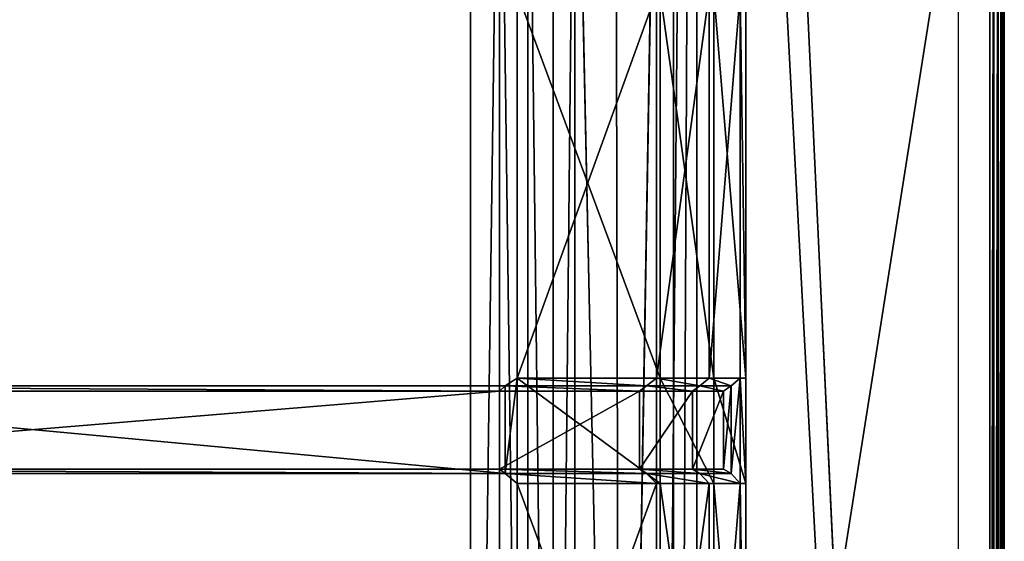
# Model space of a CAD drawing. Extents: x 0 to 31, y 0 to 21.2.
# Tile 526 of 574: x 27.4 to 31, y 10 to 11.9. Entities that reach past the tile are written whole.
import ezdxf

# ---------------------------------------------------------------- set-up
doc = ezdxf.new("R2010")
doc.units = 0
doc.header["$MEASUREMENT"] = 0
doc.layers.get('0').update_dxf_attribs({"color": 13, "linetype": 'CONTINUOUS'})
for name, color, linetype in [('CAST_IRON', 250, 'CONTINUOUS'), ('GALVANIZED_METAL', 252, 'CONTINUOUS'), ('GRATES', 250, 'CONTINUOUS')]:
    doc.layers.add(name, color=color, linetype=linetype)

# ---------------------------------------------------------------- blocks, each defined once
blk = doc.blocks.new('NGM5058UC_TRADECAD_DXF')
at = {"layer": 'CAST_IRON', "color": 0}
for p, q in [((13.553, -5.05335, -0.18725), (13.553, 2.72605, -0.18725)), ((13.553, -5.05335, -0.18725), (13.553, 2.72605, -0.18725)), ((13.6598, 2.72605, -0.17555), (13.6592, -5.05335, -0.17615)), ((13.6598, 2.72605, -0.17555), (13.6592, -5.05335, -0.17615)), ((13.7633, 2.72605, -0.14015), (13.763, -5.05335, -0.14245)), ((13.7633, 2.72605, -0.14015), (13.763, -5.05335, -0.14245)), ((13.8575, -5.05335, -0.08765), (13.8574, 2.72605, -0.08225)), ((13.8575, -5.05335, -0.08765), (13.8574, 2.72605, -0.08225)), ((13.937, 2.72605, -0.00585), (13.9366, -5.05335, -0.01605)), ((13.937, 2.72605, -0.00585), (13.9366, -5.05335, -0.01605)), ((13.937, 2.72605, -0.00585), (14.1054, -5.05335, 0.45505)), ((13.937, 2.72605, -0.00585), (14.1054, -5.05335, 0.45505)), ((14.1054, -5.05335, 0.45505), (14.0868, 2.72605, 0.45505)), ((14.1054, -5.05335, 0.45505), (14.0868, 2.72605, 0.45505)), ((14.2381, 2.72605, 0.58145), (14.1054, -5.05335, 0.45505)), ((14.2381, 2.72605, 0.58145), (14.1054, -5.05335, 0.45505)), ((14.2381, -5.05335, 0.58145), (14.2381, 2.72605, 0.58145)), ((14.2381, -5.05335, 0.58145), (14.2381, 2.72605, 0.58145)), ((15.4656, 2.72605, 0.58145), (15.4658, -5.05335, 0.58145)), ((15.4656, 2.72605, 0.58145), (15.4658, -5.05335, 0.58145)), ((15.4813, 2.72605, 0.57905), (15.4815, -5.05265, 0.57905)), ((15.4813, 2.72605, 0.57905), (15.4815, -5.05265, 0.57905)), ((15.4967, 2.72605, 0.57145), (15.4969, -5.05025, 0.57145)), ((15.4967, 2.72605, 0.57145), (15.4969, -5.05025, 0.57145)), ((15.5092, 2.72605, 0.55895), (15.5094, -5.04645, 0.55895)), ((15.5092, 2.72605, 0.55895), (15.5094, -5.04645, 0.55895)), ((15.5168, 2.72605, 0.54355), (15.517, -5.04165, 0.54355)), ((15.5168, 2.72605, 0.54355), (15.517, -5.04165, 0.54355)), ((15.5192, 2.72605, 0.30195), (15.5193, -4.96725, 0.30235)), ((15.5194, -5.03685, 0.52785), (15.5192, 2.72605, 0.52785)), ((15.5194, -5.03685, 0.52785), (15.5192, 2.72605, 0.52785))]:
    blk.add_line(p, q, dxfattribs=at)
at = {"layer": 'GALVANIZED_METAL', "color": 0}
for p, q in [((15.3501, -10.52275, 0.30935), (15.3501, 10.51755, 0.40495)), ((15.3501, -10.52275, 0.30935), (14.414, 9.47795, 0.40495)), ((15.3501, -10.52275, 0.30935), (14.414, 9.47795, 0.40495)), ((14.386, 9.23775, -1.89865), (14.2159, -9.41295, -1.89865)), ((14.386, 9.23775, -1.89865), (14.2159, -9.41295, -1.89865)), ((14.386, -9.24295, -1.89865), (14.386, 9.23775, -1.89865)), ((14.386, -9.24295, -1.89865), (14.386, 9.23775, -1.89865)), ((14.3002, -9.18675, 0.31025), (14.3002, 9.18165, 0.40415)), ((14.3002, -9.18675, 0.31025), (14.3002, 9.18165, 0.40415))]:
    blk.add_line(p, q, dxfattribs=at)
at = {"layer": 'GRATES', "color": 0}
for p, q in [((13.7239, 1.40255, 0.70725), (13.7239, -0.01775, 0.70725)), ((13.7239, -0.01775, 0.98805), (13.7239, 1.40255, 0.98805)), ((13.7239, -0.01775, 0.98805), (13.7239, 1.40255, 0.98805)), ((13.7239, 1.40255, 0.70725), (13.7239, -0.01775, 0.70725)), ((14.2384, 1.40255, 0.98805), (14.2384, -0.01775, 0.98805)), ((14.2384, 1.40255, 0.98805), (14.2384, -0.01775, 0.98805)), ((14.2508, -0.01775, 0.70725), (14.2508, 1.40255, 0.70725)), ((14.2508, -0.01775, 0.70725), (14.2508, 1.40255, 0.70725)), ((14.4324, -0.01775, 0.98805), (14.4324, 1.40255, 0.98805)), ((14.4324, -0.01775, 0.98805), (14.4324, 1.40255, 0.98805)), ((14.4495, 1.40255, 0.70725), (14.4495, -0.01775, 0.70725)), ((14.4495, 1.40255, 0.70725), (14.4495, -0.01775, 0.70725)), ((14.5466, -0.01775, 0.98805), (14.5466, 1.40255, 0.98805)), ((14.5466, -0.01775, 0.98805), (14.5466, 1.40255, 0.98805)), ((14.5665, 1.40255, 0.70725), (14.5665, -0.01775, 0.70725)), ((14.5665, 1.40255, 0.70725), (14.5665, -0.01775, 0.70725)), ((13.7239, -0.01775, 0.98805), (13.6808, -0.04535, 1.46245)), ((13.7239, -0.01775, 0.98805), (13.6808, -0.04535, 1.46245)), ((13.7239, -0.01775, 0.70725), (13.7239, -0.01775, 0.98805)), ((13.7239, -0.01775, 0.98805), (13.7239, -0.40555, 0.98805)), ((13.7239, -0.40555, 0.70725), (13.7239, -0.01775, 0.70725)), ((13.7239, -0.01775, 0.70725), (14.2508, -0.01775, 0.70725)), ((14.2384, -0.01775, 0.98805), (13.7239, -0.01775, 0.98805)), ((13.7239, -0.01775, 0.70725), (14.2508, -0.01775, 0.70725)), ((13.7239, -0.40555, 0.70725), (13.7239, -0.01775, 0.70725)), ((13.7239, -0.01775, 0.70725), (13.7239, -0.01775, 0.98805)), ((13.7239, -0.01775, 0.98805), (13.7239, -0.40555, 0.98805)), ((14.2384, -0.01775, 0.98805), (13.7239, -0.01775, 0.98805)), ((14.2384, -0.01775, 0.98805), (14.2011, -0.04535, 1.46245)), ((14.2384, -0.01775, 0.98805), (14.2011, -0.04535, 1.46245)), ((14.2384, -0.01775, 0.98805), (14.4324, -0.01775, 0.98805)), ((14.2384, -0.01775, 0.98805), (14.4324, -0.01775, 0.98805)), ((14.2508, -0.40555, 0.70725), (14.2508, -0.01775, 0.70725)), ((14.2508, -0.01775, 0.70725), (14.4495, -0.01775, 0.70725)), ((14.2508, -0.01775, 0.70725), (14.4495, -0.01775, 0.70725)), ((14.2508, -0.40555, 0.70725), (14.2508, -0.01775, 0.70725)), ((14.3974, -0.04535, 1.46245), (14.4324, -0.01775, 0.98805)), ((14.3974, -0.04535, 1.46245), (14.4324, -0.01775, 0.98805)), ((14.5466, -0.01775, 0.98805), (14.4324, -0.01775, 0.98805)), ((14.5466, -0.01775, 0.98805), (14.4324, -0.01775, 0.98805)), ((14.5665, -0.01775, 0.70725), (14.4495, -0.01775, 0.70725)), ((14.4495, -0.01775, 0.70725), (14.4495, -0.40555, 0.70725)), ((14.5665, -0.01775, 0.70725), (14.4495, -0.01775, 0.70725)), ((14.4495, -0.01775, 0.70725), (14.4495, -0.40555, 0.70725)), ((14.5129, -0.04535, 1.46245), (14.5466, -0.01775, 0.98805)), ((14.5129, -0.04535, 1.46245), (14.5466, -0.01775, 0.98805)), ((14.5466, -0.01775, 0.98805), (14.5665, -0.01775, 0.70725)), ((14.5466, -0.40555, 0.98805), (14.5466, -0.01775, 0.98805)), ((14.5466, -0.01775, 0.98805), (14.5665, -0.01775, 0.70725)), ((14.5466, -0.40555, 0.98805), (14.5466, -0.01775, 0.98805)), ((14.5665, -0.01775, 0.70725), (14.5665, -0.40555, 0.70725)), ((14.5665, -0.01775, 0.70725), (14.5665, -0.40555, 0.70725)), ((13.6588, -0.06485, 1.84945), (10.1729, -0.06485, 1.84945)), ((13.6588, -0.06485, 1.84945), (10.1729, -0.06485, 1.84945)), ((10.202, -0.04535, 1.46245), (13.6808, -0.04535, 1.46245)), ((10.202, -0.04535, 1.46245), (13.6808, -0.04535, 1.46245)), ((13.6808, -0.04535, 1.46245), (13.6588, -0.06485, 1.84945)), ((13.6808, -0.04535, 1.46245), (13.6588, -0.06485, 1.84945)), ((13.6588, -0.35255, 1.84945), (13.6588, -0.06485, 1.84945)), ((13.6588, -0.06485, 1.84945), (14.1752, -0.06485, 1.84945)), ((13.6588, -0.35255, 1.84945), (13.6588, -0.06485, 1.84945)), ((13.6588, -0.06485, 1.84945), (14.1752, -0.06485, 1.84945)), ((13.6808, -0.04535, 1.46245), (13.6808, -0.36795, 1.46245)), ((14.2011, -0.04535, 1.46245), (13.6808, -0.04535, 1.46245)), ((13.6808, -0.04535, 1.46245), (13.6808, -0.36795, 1.46245)), ((14.2011, -0.04535, 1.46245), (13.6808, -0.04535, 1.46245)), ((14.1752, -0.06485, 1.84945), (14.2011, -0.04535, 1.46245)), ((14.1752, -0.06485, 1.84945), (14.2011, -0.04535, 1.46245)), ((14.1752, -0.06485, 1.84945), (14.1752, -0.35255, 1.84945)), ((14.37, -0.06485, 1.84945), (14.1752, -0.06485, 1.84945)), ((14.1752, -0.06485, 1.84945), (14.1752, -0.35255, 1.84945)), ((14.37, -0.06485, 1.84945), (14.1752, -0.06485, 1.84945)), ((14.2011, -0.04535, 1.46245), (14.3974, -0.04535, 1.46245)), ((14.2011, -0.04535, 1.46245), (14.3974, -0.04535, 1.46245)), ((14.37, -0.06485, 1.84945), (14.3974, -0.04535, 1.46245)), ((14.37, -0.06485, 1.84945), (14.3974, -0.04535, 1.46245)), ((14.4846, -0.06485, 1.84945), (14.37, -0.06485, 1.84945)), ((14.37, -0.35255, 1.84945), (14.37, -0.06485, 1.84945)), ((14.4846, -0.06485, 1.84945), (14.37, -0.06485, 1.84945)), ((14.37, -0.35255, 1.84945), (14.37, -0.06485, 1.84945)), ((14.3974, -0.04535, 1.46245), (14.5129, -0.04535, 1.46245)), ((14.3974, -0.04535, 1.46245), (14.5129, -0.04535, 1.46245)), ((14.5129, -0.04535, 1.46245), (14.4846, -0.06485, 1.84945)), ((14.5129, -0.04535, 1.46245), (14.4846, -0.06485, 1.84945)), ((14.4846, -0.35255, 1.84945), (14.4846, -0.06485, 1.84945)), ((14.4846, -0.35255, 1.84945), (14.4846, -0.06485, 1.84945)), ((14.5129, -0.36795, 1.46245), (14.5129, -0.04535, 1.46245)), ((14.5129, -0.36795, 1.46245), (14.5129, -0.04535, 1.46245)), ((10.1729, -0.35255, 1.84945), (13.6588, -0.35255, 1.84945)), ((10.1729, -0.35255, 1.84945), (13.6588, -0.35255, 1.84945)), ((14.1752, -0.35255, 1.84945), (13.6588, -0.35255, 1.84945)), ((14.1752, -0.35255, 1.84945), (13.6588, -0.35255, 1.84945)), ((13.6808, -0.36795, 1.46245), (13.6588, -0.35255, 1.84945)), ((13.6808, -0.36795, 1.46245), (13.6588, -0.35255, 1.84945)), ((14.1752, -0.35255, 1.84945), (14.2011, -0.36795, 1.46245)), ((14.1752, -0.35255, 1.84945), (14.37, -0.35255, 1.84945)), ((14.1752, -0.35255, 1.84945), (14.2011, -0.36795, 1.46245)), ((14.1752, -0.35255, 1.84945), (14.37, -0.35255, 1.84945)), ((14.4846, -0.35255, 1.84945), (14.37, -0.35255, 1.84945)), ((14.4846, -0.35255, 1.84945), (14.37, -0.35255, 1.84945)), ((14.3974, -0.36795, 1.46245), (14.37, -0.35255, 1.84945)), ((14.3974, -0.36795, 1.46245), (14.37, -0.35255, 1.84945)), ((14.5129, -0.36795, 1.46245), (14.4846, -0.35255, 1.84945)), ((14.5129, -0.36795, 1.46245), (14.4846, -0.35255, 1.84945)), ((10.202, -0.36795, 1.46245), (13.6808, -0.36795, 1.46245)), ((10.202, -0.36795, 1.46245), (13.6808, -0.36795, 1.46245)), ((13.6808, -0.36795, 1.46245), (13.7239, -0.40555, 0.98805)), ((14.2011, -0.36795, 1.46245), (13.6808, -0.36795, 1.46245)), ((14.2011, -0.36795, 1.46245), (13.6808, -0.36795, 1.46245)), ((13.6808, -0.36795, 1.46245), (13.7239, -0.40555, 0.98805)), ((14.2011, -0.36795, 1.46245), (14.3974, -0.36795, 1.46245)), ((14.2384, -0.40555, 0.98805), (14.2011, -0.36795, 1.46245)), ((14.2384, -0.40555, 0.98805), (14.2011, -0.36795, 1.46245)), ((14.2011, -0.36795, 1.46245), (14.3974, -0.36795, 1.46245)), ((14.3974, -0.36795, 1.46245), (14.5129, -0.36795, 1.46245)), ((14.4324, -0.40555, 0.98805), (14.3974, -0.36795, 1.46245)), ((14.3974, -0.36795, 1.46245), (14.5129, -0.36795, 1.46245)), ((14.4324, -0.40555, 0.98805), (14.3974, -0.36795, 1.46245)), ((14.5466, -0.40555, 0.98805), (14.5129, -0.36795, 1.46245)), ((14.5466, -0.40555, 0.98805), (14.5129, -0.36795, 1.46245)), ((13.7239, -0.40555, 0.98805), (13.7239, -0.40555, 0.70725)), ((13.7239, -0.40555, 0.70725), (14.2508, -0.40555, 0.70725)), ((13.7239, -0.40555, 0.98805), (13.7239, -0.40555, 0.70725)), ((13.7239, -0.40555, 0.98805), (13.7239, -1.81885, 0.98805)), ((13.7239, -1.81885, 0.70725), (13.7239, -0.40555, 0.70725)), ((13.7239, -0.40555, 0.98805), (13.7239, -1.81885, 0.98805)), ((13.7239, -0.40555, 0.98805), (14.2384, -0.40555, 0.98805)), ((13.7239, -0.40555, 0.70725), (14.2508, -0.40555, 0.70725)), ((13.7239, -1.81885, 0.70725), (13.7239, -0.40555, 0.70725)), ((13.7239, -0.40555, 0.98805), (14.2384, -0.40555, 0.98805)), ((14.2384, -0.40555, 0.98805), (14.2384, -1.81885, 0.98805)), ((14.4324, -0.40555, 0.98805), (14.2384, -0.40555, 0.98805)), ((14.2384, -0.40555, 0.98805), (14.2384, -1.81885, 0.98805)), ((14.4324, -0.40555, 0.98805), (14.2384, -0.40555, 0.98805)), ((14.2508, -1.81885, 0.70725), (14.2508, -0.40555, 0.70725)), ((14.2508, -0.40555, 0.70725), (14.4495, -0.40555, 0.70725)), ((14.2508, -0.40555, 0.70725), (14.4495, -0.40555, 0.70725)), ((14.2508, -1.81885, 0.70725), (14.2508, -0.40555, 0.70725)), ((14.5466, -0.40555, 0.98805), (14.4324, -0.40555, 0.98805)), ((14.4324, -1.81885, 0.98805), (14.4324, -0.40555, 0.98805)), ((14.5466, -0.40555, 0.98805), (14.4324, -0.40555, 0.98805)), ((14.4324, -1.81885, 0.98805), (14.4324, -0.40555, 0.98805)), ((14.5665, -0.40555, 0.70725), (14.4495, -0.40555, 0.70725)), ((14.4495, -0.40555, 0.70725), (14.4495, -1.81885, 0.70725)), ((14.5665, -0.40555, 0.70725), (14.4495, -0.40555, 0.70725)), ((14.4495, -0.40555, 0.70725), (14.4495, -1.81885, 0.70725)), ((14.5665, -0.40555, 0.70725), (14.5466, -0.40555, 0.98805)), ((14.5665, -0.40555, 0.70725), (14.5466, -0.40555, 0.98805)), ((14.5466, -1.81885, 0.98805), (14.5466, -0.40555, 0.98805)), ((14.5466, -1.81885, 0.98805), (14.5466, -0.40555, 0.98805)), ((14.5665, -0.40555, 0.70725), (14.5665, -1.81885, 0.70725)), ((14.5665, -0.40555, 0.70725), (14.5665, -1.81885, 0.70725))]:
    blk.add_line(p, q, dxfattribs=at)
at = {"layer": 'CAST_IRON', "color": 0}
mesh = blk.add_polyface(dxfattribs=at)
corners = [(10.144, 2.72625, -0.18725), (13.553, -5.05335, -0.18725), (10.1438, -5.04855, -0.18725), (13.553, 2.72605, -0.18725)]
mesh.append_faces([[corners[k] for k in face] for face in [(0, 1, 2), (1, 0, 3)]], dxfattribs={"vtx0": -1, "color": 0})
mesh = blk.add_polyface(dxfattribs=at)
corners = [(13.6598, 2.72605, -0.17555), (13.553, -5.05335, -0.18725), (13.553, 2.72605, -0.18725)]
mesh.append_faces([[corners[k] for k in face] for face in [(0, 1, 2)]], dxfattribs={"color": 0})
mesh = blk.add_polyface(dxfattribs=at)
corners = [(13.6598, 2.72605, -0.17555), (13.6592, -5.05335, -0.17615), (13.553, -5.05335, -0.18725)]
mesh.append_faces([[corners[k] for k in face] for face in [(0, 1, 2)]], dxfattribs={"color": 0})
mesh = blk.add_polyface(dxfattribs=at)
corners = [(13.763, -5.05335, -0.14245), (13.6592, -5.05335, -0.17615), (13.6598, 2.72605, -0.17555)]
mesh.append_faces([[corners[k] for k in face] for face in [(0, 1, 2)]], dxfattribs={"color": 0})
mesh = blk.add_polyface(dxfattribs=at)
corners = [(13.7633, 2.72605, -0.14015), (13.763, -5.05335, -0.14245), (13.6598, 2.72605, -0.17555)]
mesh.append_faces([[corners[k] for k in face] for face in [(0, 1, 2)]], dxfattribs={"color": 0})
mesh = blk.add_polyface(dxfattribs=at)
corners = [(13.8575, -5.05335, -0.08765), (13.763, -5.05335, -0.14245), (13.7633, 2.72605, -0.14015)]
mesh.append_faces([[corners[k] for k in face] for face in [(0, 1, 2)]], dxfattribs={"color": 0})
mesh = blk.add_polyface(dxfattribs=at)
corners = [(13.8575, -5.05335, -0.08765), (13.7633, 2.72605, -0.14015), (13.8574, 2.72605, -0.08225)]
mesh.append_faces([[corners[k] for k in face] for face in [(0, 1, 2)]], dxfattribs={"color": 0})
mesh = blk.add_polyface(dxfattribs=at)
corners = [(13.937, 2.72605, -0.00585), (13.8575, -5.05335, -0.08765), (13.8574, 2.72605, -0.08225)]
mesh.append_faces([[corners[k] for k in face] for face in [(0, 1, 2)]], dxfattribs={"color": 0})
mesh = blk.add_polyface(dxfattribs=at)
corners = [(13.937, 2.72605, -0.00585), (13.9366, -5.05335, -0.01605), (13.8575, -5.05335, -0.08765)]
mesh.append_faces([[corners[k] for k in face] for face in [(0, 1, 2)]], dxfattribs={"color": 0})
mesh = blk.add_polyface(dxfattribs=at)
corners = [(13.937, 2.72605, -0.00585), (14.1054, -5.05335, 0.45505), (13.9366, -5.05335, -0.01605)]
mesh.append_faces([[corners[k] for k in face] for face in [(0, 1, 2)]], dxfattribs={"color": 0})
mesh = blk.add_polyface(dxfattribs=at)
corners = [(14.0868, 2.72605, 0.45505), (14.1054, -5.05335, 0.45505), (13.937, 2.72605, -0.00585)]
mesh.append_faces([[corners[k] for k in face] for face in [(0, 1, 2)]], dxfattribs={"color": 0})
mesh = blk.add_polyface(dxfattribs=at)
corners = [(14.2381, 2.72605, 0.58145), (14.1054, -5.05335, 0.45505), (14.0868, 2.72605, 0.45505)]
mesh.append_faces([[corners[k] for k in face] for face in [(0, 1, 2)]], dxfattribs={"color": 0})
mesh = blk.add_polyface(dxfattribs=at)
corners = [(14.2381, -5.05335, 0.58145), (14.1054, -5.05335, 0.45505), (14.2381, 2.72605, 0.58145)]
mesh.append_faces([[corners[k] for k in face] for face in [(0, 1, 2)]], dxfattribs={"color": 0})
mesh = blk.add_polyface(dxfattribs=at)
corners = [(15.4656, 2.72605, 0.58145), (14.2381, -5.05335, 0.58145), (14.2381, 2.72605, 0.58145), (15.4658, -5.05335, 0.58145)]
mesh.append_faces([[corners[k] for k in face] for face in [(0, 1, 2), (1, 0, 3)]], dxfattribs={"vtx0": -1, "color": 0})
mesh = blk.add_polyface(dxfattribs=at)
corners = [(15.4813, 2.72605, 0.57905), (15.4658, -5.05335, 0.58145), (15.4656, 2.72605, 0.58145), (15.4815, -5.05265, 0.57905)]
mesh.append_faces([[corners[k] for k in face] for face in [(0, 1, 2), (1, 0, 3)]], dxfattribs={"vtx0": -1, "color": 0})
mesh = blk.add_polyface(dxfattribs=at)
corners = [(15.4967, 2.72605, 0.57145), (15.4815, -5.05265, 0.57905), (15.4813, 2.72605, 0.57905), (15.4969, -5.05025, 0.57145)]
mesh.append_faces([[corners[k] for k in face] for face in [(0, 1, 2), (1, 0, 3)]], dxfattribs={"vtx0": -1, "color": 0})
mesh = blk.add_polyface(dxfattribs=at)
corners = [(15.5092, 2.72605, 0.55895), (15.4969, -5.05025, 0.57145), (15.4967, 2.72605, 0.57145), (15.5094, -5.04645, 0.55895)]
mesh.append_faces([[corners[k] for k in face] for face in [(0, 1, 2), (1, 0, 3)]], dxfattribs={"vtx0": -1, "color": 0})
mesh = blk.add_polyface(dxfattribs=at)
corners = [(15.5092, 2.72605, 0.55895), (15.517, -5.04165, 0.54355), (15.5094, -5.04645, 0.55895), (15.5168, 2.72605, 0.54355)]
mesh.append_faces([[corners[k] for k in face] for face in [(0, 1, 2), (1, 0, 3)]], dxfattribs={"vtx0": -1, "color": 0})
mesh = blk.add_polyface(dxfattribs=at)
corners = [(15.5168, 2.72605, 0.54355), (15.5194, -5.03685, 0.52785), (15.517, -5.04165, 0.54355), (15.5192, 2.72605, 0.52785)]
mesh.append_faces([[corners[k] for k in face] for face in [(0, 1, 2), (1, 0, 3)]], dxfattribs={"vtx0": -1, "color": 0})
mesh = blk.add_polyface(dxfattribs=at)
corners = [(15.5192, 2.72605, 0.52785), (15.5193, -4.96725, 0.30235), (15.5194, -5.03685, 0.52785), (15.5192, 2.72605, 0.30195)]
mesh.append_faces([[corners[k] for k in face] for face in [(0, 1, 2), (1, 0, 3)]], dxfattribs={"vtx0": -1, "color": 0})
at = {"layer": 'GALVANIZED_METAL', "color": 0}
mesh = blk.add_polyface(dxfattribs=at)
corners = [(15.3501, 10.51755, 0.40495), (14.414, 9.47795, 0.40495), (15.3501, -10.52275, 0.30935)]
mesh.append_faces([[corners[k] for k in face] for face in [(0, 1, 2)]], dxfattribs={"color": 0})
mesh = blk.add_polyface(dxfattribs=at)
corners = [(15.3501, -10.52275, 0.30935), (14.414, 9.47795, 0.40495), (14.3002, 9.18165, 0.40415)]
mesh.append_faces([[corners[k] for k in face] for face in [(0, 1, 2)]], dxfattribs={"color": 0})
mesh = blk.add_polyface(dxfattribs=at)
corners = [(-14.2165, -9.41305, -1.89865), (14.216, 9.40775, -1.89865), (-14.3866, -9.24295, -1.89865), (14.386, 9.23775, -1.89865)]
mesh.append_faces([[corners[k] for k in face] for face in [(0, 1, 2), (1, 0, 3)]], dxfattribs={"vtx0": -1, "color": 0})
mesh = blk.add_polyface(dxfattribs=at)
corners = [(14.216, 9.40775, -1.89865), (-14.2165, 9.40775, -1.89865), (-14.3866, -9.24295, -1.89865)]
mesh.append_faces([[corners[k] for k in face] for face in [(0, 1, 2)]], dxfattribs={"color": 0})
mesh = blk.add_polyface(dxfattribs=at)
corners = [(14.386, 9.23775, -1.89865), (-14.2165, -9.41305, -1.89865), (14.2159, -9.41295, -1.89865)]
mesh.append_faces([[corners[k] for k in face] for face in [(0, 1, 2)]], dxfattribs={"color": 0})
mesh = blk.add_polyface(dxfattribs=at)
corners = [(14.386, 9.23775, -1.89865), (14.2159, -9.41295, -1.89865), (14.386, -9.24295, -1.89865)]
mesh.append_faces([[corners[k] for k in face] for face in [(0, 1, 2)]], dxfattribs={"color": 0})
mesh = blk.add_polyface(dxfattribs=at)
corners = [(14.386, 9.23775, -1.89865), (14.386, -9.24295, -1.89865), (14.3002, -9.18675, 0.31025)]
mesh.append_faces([[corners[k] for k in face] for face in [(0, 1, 2)]], dxfattribs={"color": 0})
mesh = blk.add_polyface(dxfattribs=at)
corners = [(14.386, 9.23775, -1.89865), (14.3002, -9.18675, 0.31025), (14.3002, 9.18165, 0.40415)]
mesh.append_faces([[corners[k] for k in face] for face in [(0, 1, 2)]], dxfattribs={"color": 0})
mesh = blk.add_polyface(dxfattribs=at)
corners = [(15.3501, -10.52275, 0.30935), (14.3002, 9.18165, 0.40415), (14.3002, -9.18675, 0.31025)]
mesh.append_faces([[corners[k] for k in face] for face in [(0, 1, 2)]], dxfattribs={"color": 0})
at = {"layer": 'GRATES', "color": 0}
mesh = blk.add_polyface(dxfattribs=at)
corners = [(14.2508, -0.01775, 0.70725), (13.7239, 1.40255, 0.70725), (13.7239, -0.01775, 0.70725), (14.2508, 1.40255, 0.70725)]
mesh.append_faces([[corners[k] for k in face] for face in [(0, 1, 2), (1, 0, 3)]], dxfattribs={"vtx0": -1, "color": 0})
mesh = blk.add_polyface(dxfattribs=at)
corners = [(14.2384, 1.40255, 0.98805), (13.7239, -0.01775, 0.98805), (13.7239, 1.40255, 0.98805), (14.2384, -0.01775, 0.98805)]
mesh.append_faces([[corners[k] for k in face] for face in [(0, 1, 2), (1, 0, 3)]], dxfattribs={"vtx0": -1, "color": 0})
mesh = blk.add_polyface(dxfattribs=at)
corners = [(13.7239, 1.40255, 0.70725), (13.7239, -0.01775, 0.98805), (13.7239, -0.01775, 0.70725), (13.7239, 1.40255, 0.98805)]
mesh.append_faces([[corners[k] for k in face] for face in [(0, 1, 2), (1, 0, 3)]], dxfattribs={"vtx0": -1, "color": 0})
mesh = blk.add_polyface(dxfattribs=at)
corners = [(14.4324, 1.40255, 0.98805), (14.2384, -0.01775, 0.98805), (14.2384, 1.40255, 0.98805), (14.4324, -0.01775, 0.98805)]
mesh.append_faces([[corners[k] for k in face] for face in [(0, 1, 2), (1, 0, 3)]], dxfattribs={"vtx0": -1, "color": 0})
mesh = blk.add_polyface(dxfattribs=at)
corners = [(14.4495, -0.01775, 0.70725), (14.2508, 1.40255, 0.70725), (14.2508, -0.01775, 0.70725), (14.4495, 1.40255, 0.70725)]
mesh.append_faces([[corners[k] for k in face] for face in [(0, 1, 2), (1, 0, 3)]], dxfattribs={"vtx0": -1, "color": 0})
mesh = blk.add_polyface(dxfattribs=at)
corners = [(14.5466, 1.40255, 0.98805), (14.4324, -0.01775, 0.98805), (14.4324, 1.40255, 0.98805), (14.5466, -0.01775, 0.98805)]
mesh.append_faces([[corners[k] for k in face] for face in [(0, 1, 2), (1, 0, 3)]], dxfattribs={"vtx0": -1, "color": 0})
mesh = blk.add_polyface(dxfattribs=at)
corners = [(14.5665, -0.01775, 0.70725), (14.4495, 1.40255, 0.70725), (14.4495, -0.01775, 0.70725), (14.5665, 1.40255, 0.70725)]
mesh.append_faces([[corners[k] for k in face] for face in [(0, 1, 2), (1, 0, 3)]], dxfattribs={"vtx0": -1, "color": 0})
mesh = blk.add_polyface(dxfattribs=at)
corners = [(14.5466, 1.40255, 0.98805), (14.5665, -0.01775, 0.70725), (14.5466, -0.01775, 0.98805), (14.5665, 1.40255, 0.70725)]
mesh.append_faces([[corners[k] for k in face] for face in [(0, 1, 2), (1, 0, 3)]], dxfattribs={"vtx0": -1, "color": 0})
mesh = blk.add_polyface(dxfattribs=at)
corners = [(13.7239, -0.01775, 0.98805), (13.6808, -0.36795, 1.46245), (13.7239, -0.40555, 0.98805), (13.6808, -0.04535, 1.46245)]
mesh.append_faces([[corners[k] for k in face] for face in [(0, 1, 2), (1, 0, 3)]], dxfattribs={"vtx0": -1, "color": 0})
mesh = blk.add_polyface(dxfattribs=at)
corners = [(14.2011, -0.04535, 1.46245), (13.7239, -0.01775, 0.98805), (14.2384, -0.01775, 0.98805), (13.6808, -0.04535, 1.46245)]
mesh.append_faces([[corners[k] for k in face] for face in [(0, 1, 2), (1, 0, 3)]], dxfattribs={"vtx0": -1, "color": 0})
mesh = blk.add_polyface(dxfattribs=at)
corners = [(13.7239, -0.01775, 0.70725), (13.7239, -0.40555, 0.98805), (13.7239, -0.40555, 0.70725), (13.7239, -0.01775, 0.98805)]
mesh.append_faces([[corners[k] for k in face] for face in [(0, 1, 2), (1, 0, 3)]], dxfattribs={"vtx0": -1, "color": 0})
mesh = blk.add_polyface(dxfattribs=at)
corners = [(14.2508, -0.40555, 0.70725), (13.7239, -0.01775, 0.70725), (13.7239, -0.40555, 0.70725), (14.2508, -0.01775, 0.70725)]
mesh.append_faces([[corners[k] for k in face] for face in [(0, 1, 2), (1, 0, 3)]], dxfattribs={"vtx0": -1, "color": 0})
mesh = blk.add_polyface(dxfattribs=at)
corners = [(14.3974, -0.04535, 1.46245), (14.2384, -0.01775, 0.98805), (14.4324, -0.01775, 0.98805), (14.2011, -0.04535, 1.46245)]
mesh.append_faces([[corners[k] for k in face] for face in [(0, 1, 2), (1, 0, 3)]], dxfattribs={"vtx0": -1, "color": 0})
mesh = blk.add_polyface(dxfattribs=at)
corners = [(14.4495, -0.40555, 0.70725), (14.2508, -0.01775, 0.70725), (14.2508, -0.40555, 0.70725), (14.4495, -0.01775, 0.70725)]
mesh.append_faces([[corners[k] for k in face] for face in [(0, 1, 2), (1, 0, 3)]], dxfattribs={"vtx0": -1, "color": 0})
mesh = blk.add_polyface(dxfattribs=at)
corners = [(14.5129, -0.04535, 1.46245), (14.4324, -0.01775, 0.98805), (14.5466, -0.01775, 0.98805), (14.3974, -0.04535, 1.46245)]
mesh.append_faces([[corners[k] for k in face] for face in [(0, 1, 2), (1, 0, 3)]], dxfattribs={"vtx0": -1, "color": 0})
mesh = blk.add_polyface(dxfattribs=at)
corners = [(14.5665, -0.40555, 0.70725), (14.4495, -0.01775, 0.70725), (14.4495, -0.40555, 0.70725), (14.5665, -0.01775, 0.70725)]
mesh.append_faces([[corners[k] for k in face] for face in [(0, 1, 2), (1, 0, 3)]], dxfattribs={"vtx0": -1, "color": 0})
mesh = blk.add_polyface(dxfattribs=at)
corners = [(14.5129, -0.36795, 1.46245), (14.5466, -0.01775, 0.98805), (14.5466, -0.40555, 0.98805), (14.5129, -0.04535, 1.46245)]
mesh.append_faces([[corners[k] for k in face] for face in [(0, 1, 2), (1, 0, 3)]], dxfattribs={"vtx0": -1, "color": 0})
mesh = blk.add_polyface(dxfattribs=at)
corners = [(14.5466, -0.01775, 0.98805), (14.5665, -0.40555, 0.70725), (14.5466, -0.40555, 0.98805), (14.5665, -0.01775, 0.70725)]
mesh.append_faces([[corners[k] for k in face] for face in [(0, 1, 2), (1, 0, 3)]], dxfattribs={"vtx0": -1, "color": 0})
mesh = blk.add_polyface(dxfattribs=at)
corners = [(13.6588, -0.06485, 1.84945), (10.202, -0.04535, 1.46245), (13.6808, -0.04535, 1.46245), (10.1729, -0.06485, 1.84945)]
mesh.append_faces([[corners[k] for k in face] for face in [(0, 1, 2), (1, 0, 3)]], dxfattribs={"vtx0": -1, "color": 0})
mesh = blk.add_polyface(dxfattribs=at)
corners = [(13.6588, -0.06485, 1.84945), (10.1729, -0.35255, 1.84945), (10.1729, -0.06485, 1.84945), (13.6588, -0.35255, 1.84945)]
mesh.append_faces([[corners[k] for k in face] for face in [(0, 1, 2), (1, 0, 3)]], dxfattribs={"vtx0": -1, "color": 0})
mesh = blk.add_polyface(dxfattribs=at)
corners = [(13.6808, -0.36795, 1.46245), (10.202, -0.04535, 1.46245), (10.202, -0.36795, 1.46245), (13.6808, -0.04535, 1.46245)]
mesh.append_faces([[corners[k] for k in face] for face in [(0, 1, 2), (1, 0, 3)]], dxfattribs={"vtx0": -1, "color": 0})
mesh = blk.add_polyface(dxfattribs=at)
corners = [(14.1752, -0.06485, 1.84945), (13.6808, -0.04535, 1.46245), (14.2011, -0.04535, 1.46245), (13.6588, -0.06485, 1.84945)]
mesh.append_faces([[corners[k] for k in face] for face in [(0, 1, 2), (1, 0, 3)]], dxfattribs={"vtx0": -1, "color": 0})
mesh = blk.add_polyface(dxfattribs=at)
corners = [(14.1752, -0.06485, 1.84945), (13.6588, -0.35255, 1.84945), (13.6588, -0.06485, 1.84945), (14.1752, -0.35255, 1.84945)]
mesh.append_faces([[corners[k] for k in face] for face in [(0, 1, 2), (1, 0, 3)]], dxfattribs={"vtx0": -1, "color": 0})
mesh = blk.add_polyface(dxfattribs=at)
corners = [(14.37, -0.06485, 1.84945), (14.2011, -0.04535, 1.46245), (14.3974, -0.04535, 1.46245), (14.1752, -0.06485, 1.84945)]
mesh.append_faces([[corners[k] for k in face] for face in [(0, 1, 2), (1, 0, 3)]], dxfattribs={"vtx0": -1, "color": 0})
mesh = blk.add_polyface(dxfattribs=at)
corners = [(14.37, -0.06485, 1.84945), (14.1752, -0.35255, 1.84945), (14.1752, -0.06485, 1.84945), (14.37, -0.35255, 1.84945)]
mesh.append_faces([[corners[k] for k in face] for face in [(0, 1, 2), (1, 0, 3)]], dxfattribs={"vtx0": -1, "color": 0})
mesh = blk.add_polyface(dxfattribs=at)
corners = [(14.4846, -0.06485, 1.84945), (14.3974, -0.04535, 1.46245), (14.5129, -0.04535, 1.46245), (14.37, -0.06485, 1.84945)]
mesh.append_faces([[corners[k] for k in face] for face in [(0, 1, 2), (1, 0, 3)]], dxfattribs={"vtx0": -1, "color": 0})
mesh = blk.add_polyface(dxfattribs=at)
corners = [(14.4846, -0.06485, 1.84945), (14.37, -0.35255, 1.84945), (14.37, -0.06485, 1.84945), (14.4846, -0.35255, 1.84945)]
mesh.append_faces([[corners[k] for k in face] for face in [(0, 1, 2), (1, 0, 3)]], dxfattribs={"vtx0": -1, "color": 0})
mesh = blk.add_polyface(dxfattribs=at)
corners = [(14.4846, -0.35255, 1.84945), (14.5129, -0.04535, 1.46245), (14.5129, -0.36795, 1.46245), (14.4846, -0.06485, 1.84945)]
mesh.append_faces([[corners[k] for k in face] for face in [(0, 1, 2), (1, 0, 3)]], dxfattribs={"vtx0": -1, "color": 0})
mesh = blk.add_polyface(dxfattribs=at)
corners = [(10.1729, -0.35255, 1.84945), (13.6808, -0.36795, 1.46245), (10.202, -0.36795, 1.46245), (13.6588, -0.35255, 1.84945)]
mesh.append_faces([[corners[k] for k in face] for face in [(0, 1, 2), (1, 0, 3)]], dxfattribs={"vtx0": -1, "color": 0})
mesh = blk.add_polyface(dxfattribs=at)
corners = [(13.6588, -0.35255, 1.84945), (14.2011, -0.36795, 1.46245), (13.6808, -0.36795, 1.46245), (14.1752, -0.35255, 1.84945)]
mesh.append_faces([[corners[k] for k in face] for face in [(0, 1, 2), (1, 0, 3)]], dxfattribs={"vtx0": -1, "color": 0})
mesh = blk.add_polyface(dxfattribs=at)
corners = [(14.1752, -0.35255, 1.84945), (14.3974, -0.36795, 1.46245), (14.2011, -0.36795, 1.46245), (14.37, -0.35255, 1.84945)]
mesh.append_faces([[corners[k] for k in face] for face in [(0, 1, 2), (1, 0, 3)]], dxfattribs={"vtx0": -1, "color": 0})
mesh = blk.add_polyface(dxfattribs=at)
corners = [(14.37, -0.35255, 1.84945), (14.5129, -0.36795, 1.46245), (14.3974, -0.36795, 1.46245), (14.4846, -0.35255, 1.84945)]
mesh.append_faces([[corners[k] for k in face] for face in [(0, 1, 2), (1, 0, 3)]], dxfattribs={"vtx0": -1, "color": 0})
mesh = blk.add_polyface(dxfattribs=at)
corners = [(13.6808, -0.36795, 1.46245), (14.2384, -0.40555, 0.98805), (13.7239, -0.40555, 0.98805), (14.2011, -0.36795, 1.46245)]
mesh.append_faces([[corners[k] for k in face] for face in [(0, 1, 2), (1, 0, 3)]], dxfattribs={"vtx0": -1, "color": 0})
mesh = blk.add_polyface(dxfattribs=at)
corners = [(14.2011, -0.36795, 1.46245), (14.4324, -0.40555, 0.98805), (14.2384, -0.40555, 0.98805), (14.3974, -0.36795, 1.46245)]
mesh.append_faces([[corners[k] for k in face] for face in [(0, 1, 2), (1, 0, 3)]], dxfattribs={"vtx0": -1, "color": 0})
mesh = blk.add_polyface(dxfattribs=at)
corners = [(14.3974, -0.36795, 1.46245), (14.5466, -0.40555, 0.98805), (14.4324, -0.40555, 0.98805), (14.5129, -0.36795, 1.46245)]
mesh.append_faces([[corners[k] for k in face] for face in [(0, 1, 2), (1, 0, 3)]], dxfattribs={"vtx0": -1, "color": 0})
mesh = blk.add_polyface(dxfattribs=at)
corners = [(13.7239, -0.40555, 0.70725), (13.7239, -1.81885, 0.98805), (13.7239, -1.81885, 0.70725), (13.7239, -0.40555, 0.98805)]
mesh.append_faces([[corners[k] for k in face] for face in [(0, 1, 2), (1, 0, 3)]], dxfattribs={"vtx0": -1, "color": 0})
mesh = blk.add_polyface(dxfattribs=at)
corners = [(14.2384, -0.40555, 0.98805), (13.7239, -1.81885, 0.98805), (13.7239, -0.40555, 0.98805), (14.2384, -1.81885, 0.98805)]
mesh.append_faces([[corners[k] for k in face] for face in [(0, 1, 2), (1, 0, 3)]], dxfattribs={"vtx0": -1, "color": 0})
mesh = blk.add_polyface(dxfattribs=at)
corners = [(14.2508, -1.81885, 0.70725), (13.7239, -0.40555, 0.70725), (13.7239, -1.81885, 0.70725), (14.2508, -0.40555, 0.70725)]
mesh.append_faces([[corners[k] for k in face] for face in [(0, 1, 2), (1, 0, 3)]], dxfattribs={"vtx0": -1, "color": 0})
mesh = blk.add_polyface(dxfattribs=at)
corners = [(14.4324, -0.40555, 0.98805), (14.2384, -1.81885, 0.98805), (14.2384, -0.40555, 0.98805), (14.4324, -1.81885, 0.98805)]
mesh.append_faces([[corners[k] for k in face] for face in [(0, 1, 2), (1, 0, 3)]], dxfattribs={"vtx0": -1, "color": 0})
mesh = blk.add_polyface(dxfattribs=at)
corners = [(14.4495, -1.81885, 0.70725), (14.2508, -0.40555, 0.70725), (14.2508, -1.81885, 0.70725), (14.4495, -0.40555, 0.70725)]
mesh.append_faces([[corners[k] for k in face] for face in [(0, 1, 2), (1, 0, 3)]], dxfattribs={"vtx0": -1, "color": 0})
mesh = blk.add_polyface(dxfattribs=at)
corners = [(14.5466, -0.40555, 0.98805), (14.4324, -1.81885, 0.98805), (14.4324, -0.40555, 0.98805), (14.5466, -1.81885, 0.98805)]
mesh.append_faces([[corners[k] for k in face] for face in [(0, 1, 2), (1, 0, 3)]], dxfattribs={"vtx0": -1, "color": 0})
mesh = blk.add_polyface(dxfattribs=at)
corners = [(14.5665, -1.81885, 0.70725), (14.4495, -0.40555, 0.70725), (14.4495, -1.81885, 0.70725), (14.5665, -0.40555, 0.70725)]
mesh.append_faces([[corners[k] for k in face] for face in [(0, 1, 2), (1, 0, 3)]], dxfattribs={"vtx0": -1, "color": 0})
mesh = blk.add_polyface(dxfattribs=at)
corners = [(14.5466, -0.40555, 0.98805), (14.5665, -1.81885, 0.70725), (14.5466, -1.81885, 0.98805), (14.5665, -0.40555, 0.70725)]
mesh.append_faces([[corners[k] for k in face] for face in [(0, 1, 2), (1, 0, 3)]], dxfattribs={"vtx0": -1, "color": 0})
blk = doc.blocks.new('NGM5058UC_TRADECAD_DWG')
at = {"color": 0}
blk.add_blockref('NGM5058UC_TRADECAD_DXF', (15.5194, 10.62185, 1.89865), dxfattribs=at)

msp = doc.modelspace()

# ---------------------------------------------------------------- block references
at = {"color": 0}
msp.add_blockref('NGM5058UC_TRADECAD_DWG', (0, 0), dxfattribs=at)

doc.saveas('drawing.dxf')
